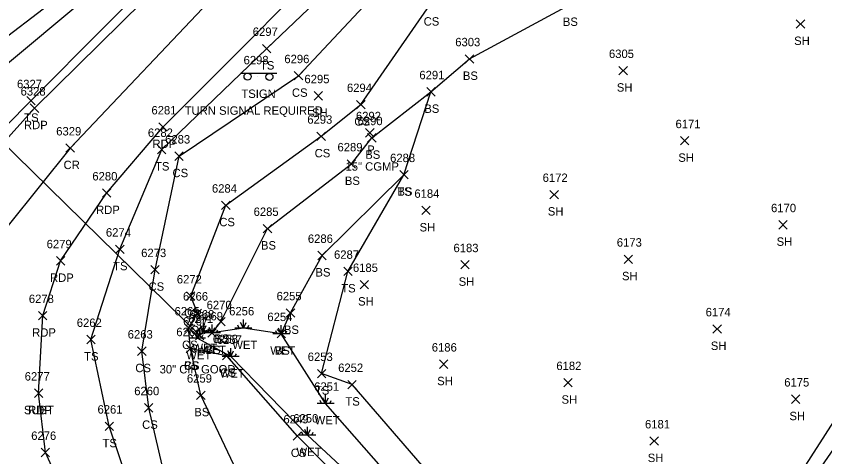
# Model space of a CAD drawing. Extents: x 1505656 to 1508446, y 700805 to 703031.
# Drawn here: x 1507921.8 to 1508114, y 701178.2 to 701283 of the extents above; entities that cross this region are included whole.
import ezdxf

# ---------------------------------------------------------------- set-up
doc = ezdxf.new("R2010")
doc.units = 0
for name, color, linetype in [('D_A', 7, 'Continuous'), ('D_C', 7, 'Continuous'), ('D_I', 7, 'Continuous'), ('D_TIC', 7, 'Continuous'), ('DCP', 7, 'Continuous'), ('L_A', 7, 'Continuous'), ('L_I', 7, 'Continuous'), ('L_TIC', 7, 'Continuous'), ('LELB', 7, 'Continuous'), ('LFNC', 7, 'Continuous'), ('LWET', 7, 'Continuous'), ('P_A', 7, 'Continuous'), ('P_I', 7, 'Continuous'), ('P_TIC', 7, 'Continuous'), ('PET', 7, 'Continuous'), ('PRC', 7, 'Continuous'), ('S_A', 7, 'Continuous'), ('S_C', 7, 'Continuous'), ('S_I', 7, 'Continuous'), ('SSGN', 7, 'Continuous'), ('U_A', 7, 'Continuous'), ('U_I', 7, 'Continuous'), ('U_TIC', 7, 'Continuous')]:
    doc.layers.add(name, color=color, linetype=linetype)

msp = doc.modelspace()

# ---------------------------------------------------------------- linework, layer by layer
at = {"layer": 'D_TIC'}
for points in [[(1508004.87, 701254.22), (1508006.87, 701256.22)], [(1508006.87, 701254.22), (1508004.87, 701256.22)], [(1507964.41, 701206), (1507966.41, 701208)], [(1507966.41, 701206), (1507964.41, 701208)]]:
    msp.add_lwpolyline(points, dxfattribs=at)
at = {"layer": 'DCP'}
msp.add_lwpolyline([(1507965.41, 701207), (1507893.7, 701277.24)], dxfattribs=at)
at = {"layer": 'L_TIC'}
for points in [[(1508107.25, 701280.12), (1508109.25, 701282.12)], [(1508109.25, 701280.12), (1508107.25, 701282.12)], [(1507980.34, 701274.27), (1507982.34, 701276.27)], [(1507982.34, 701274.27), (1507980.34, 701276.27)], [(1508028.55, 701271.81), (1508030.55, 701273.81)], [(1508030.55, 701271.81), (1508028.55, 701273.81)], [(1507987.9, 701267.79), (1507989.9, 701269.79)], [(1507989.9, 701267.79), (1507987.9, 701269.79)], [(1508065.09, 701269.02), (1508067.09, 701271.02)], [(1508067.09, 701269.02), (1508065.09, 701271.02)], [(1508019.38, 701263.97), (1508021.38, 701265.97)], [(1508021.38, 701263.97), (1508019.38, 701265.97)], [(1508019.38, 701263.97), (1508021.38, 701265.97)], [(1508021.38, 701263.97), (1508019.38, 701265.97)], [(1507992.61, 701263.02), (1507994.61, 701265.02)], [(1507994.61, 701263.02), (1507992.61, 701265.02)], [(1507924.28, 701261.85), (1507926.28, 701263.85)], [(1507926.28, 701261.85), (1507924.28, 701263.85)], [(1508002.73, 701260.93), (1508004.73, 701262.93)], [(1508004.73, 701260.93), (1508002.73, 701262.93)], [(1507993.3, 701253.39), (1507995.3, 701255.39)], [(1507995.3, 701253.39), (1507993.3, 701255.39)], [(1508005.34, 701253.04), (1508007.34, 701255.04)], [(1508007.34, 701253.04), (1508005.34, 701255.04)], [(1508079.71, 701252.33), (1508081.71, 701254.33)], [(1508081.71, 701252.33), (1508079.71, 701254.33)], [(1507955.39, 701250.26), (1507957.39, 701252.26)], [(1507957.39, 701250.26), (1507955.39, 701252.26)], [(1507959.51, 701248.68), (1507961.51, 701250.68)], [(1507961.51, 701248.68), (1507959.51, 701250.68)], [(1508000.49, 701246.82), (1508002.49, 701248.82)], [(1508002.49, 701246.82), (1508000.49, 701248.82)], [(1508012.98, 701244.26), (1508014.98, 701246.26)], [(1508014.98, 701244.26), (1508012.98, 701246.26)], [(1508012.98, 701244.26), (1508014.98, 701246.26)], [(1508014.98, 701244.26), (1508012.98, 701246.26)], [(1508048.69, 701239.54), (1508050.69, 701241.54)], [(1508050.69, 701239.54), (1508048.69, 701241.54)], [(1507970.63, 701237), (1507972.63, 701239)], [(1507972.63, 701237), (1507970.63, 701239)], [(1508018.2, 701235.77), (1508020.2, 701237.77)], [(1508020.2, 701235.77), (1508018.2, 701237.77)], [(1507980.54, 701231.46), (1507982.54, 701233.46)], [(1507982.54, 701231.46), (1507980.54, 701233.46)], [(1508103.08, 701232.35), (1508105.08, 701234.35)], [(1508105.08, 701232.35), (1508103.08, 701234.35)], [(1507945.42, 701226.54), (1507947.42, 701228.54)], [(1507947.42, 701226.54), (1507945.42, 701228.54)], [(1507993.49, 701225.05), (1507995.49, 701227.05)], [(1507995.49, 701225.05), (1507993.49, 701227.05)], [(1508066.32, 701224.16), (1508068.32, 701226.16)], [(1508068.32, 701224.16), (1508066.32, 701226.16)], [(1507953.81, 701221.67), (1507955.81, 701223.67)], [(1507955.81, 701221.67), (1507953.81, 701223.67)], [(1508027.49, 701222.84), (1508029.49, 701224.84)], [(1508029.49, 701222.84), (1508027.49, 701224.84)], [(1507999.66, 701221.26), (1508001.66, 701223.26)], [(1508001.66, 701221.26), (1507999.66, 701223.26)], [(1508003.58, 701218.14), (1508005.58, 701220.14)], [(1508005.58, 701218.14), (1508003.58, 701220.14)], [(1507962.27, 701215.4), (1507964.27, 701217.4)], [(1507964.27, 701215.4), (1507962.27, 701217.4)], [(1507963.86, 701211.32), (1507965.86, 701213.32)], [(1507965.86, 701211.32), (1507963.86, 701213.32)], [(1507986, 701211.39), (1507988, 701213.39)], [(1507988, 701211.39), (1507986, 701213.39)], [(1507969.45, 701209.28), (1507971.45, 701211.28)], [(1507971.45, 701209.28), (1507969.45, 701211.28)], [(1507961.78, 701207.8), (1507963.78, 701209.8)], [(1507963.78, 701207.8), (1507961.78, 701209.8)], [(1507967.36, 701206.62), (1507969.36, 701208.62)], [(1507969.36, 701206.62), (1507967.36, 701208.62)], [(1507983.82, 701206.45), (1507985.82, 701208.45)], [(1507985.82, 701206.45), (1507983.82, 701208.45)], [(1508087.44, 701207.58), (1508089.44, 701209.58)], [(1508089.44, 701207.58), (1508087.44, 701209.58)], [(1507938.54, 701205.06), (1507940.54, 701207.06)], [(1507940.54, 701205.06), (1507938.54, 701207.06)], [(1507962.21, 701202.86), (1507964.21, 701204.86)], [(1507964.21, 701202.86), (1507962.21, 701204.86)], [(1507962.21, 701202.86), (1507964.21, 701204.86)], [(1507964.21, 701202.86), (1507962.21, 701204.86)], [(1507950.66, 701202.3), (1507952.66, 701204.3)], [(1507952.66, 701202.3), (1507950.66, 701204.3)], [(1507970.85, 701201.21), (1507972.85, 701203.21)], [(1507972.85, 701201.21), (1507970.85, 701203.21)], [(1508022.39, 701199.2), (1508024.39, 701201.2)], [(1508024.39, 701199.2), (1508022.39, 701201.2)], [(1507993.4, 701196.96), (1507995.4, 701198.96)], [(1507995.4, 701196.96), (1507993.4, 701198.96)], [(1508051.95, 701194.8), (1508053.95, 701196.8)], [(1508053.95, 701194.8), (1508051.95, 701196.8)], [(1508000.64, 701194.35), (1508002.64, 701196.35)], [(1508002.64, 701194.35), (1508000.64, 701196.35)], [(1507964.69, 701191.81), (1507966.69, 701193.81)], [(1507966.69, 701191.81), (1507964.69, 701193.81)], [(1508106.13, 701190.88), (1508108.13, 701192.88)], [(1508108.13, 701190.88), (1508106.13, 701192.88)], [(1507952.29, 701188.82), (1507954.29, 701190.82)], [(1507954.29, 701188.82), (1507952.29, 701190.82)], [(1507942.91, 701184.44), (1507944.91, 701186.44)], [(1507944.91, 701184.44), (1507942.91, 701186.44)], [(1507987.63, 701182.11), (1507989.63, 701184.11)], [(1507989.63, 701182.11), (1507987.63, 701184.11)], [(1508072.46, 701180.92), (1508074.46, 701182.92)], [(1508074.46, 701180.92), (1508072.46, 701182.92)]]:
    msp.add_lwpolyline(points, dxfattribs=at)
at = {"layer": 'LELB'}
for points in [[(1508013.25, 701346.1), (1507984.49, 701324.83), (1507956.47, 701302.43), (1507918.76, 701270.83), (1507904.06, 701248.78), (1507886.68, 701234.44), (1507873.56, 701226.96), (1507860, 701227.91), (1507852, 701227.74), (1507843.18, 701230.27), (1507815.13, 701253.1), (1507771.9, 701280.14), (1507738.23, 701303.16), (1507696.59, 701329.67), (1507663.2, 701353.11), (1507646.46, 701366.45)], [(1508015.05, 701343.61), (1507986.33, 701322.01), (1507960.59, 701298.46), (1507925.28, 701262.85), (1507907.53, 701244.92), (1507889.25, 701230.66), (1507874.35, 701224.63), (1507863.53, 701221.86), (1507853.81, 701222.35), (1507841.84, 701226.62), (1507812.69, 701248.41), (1507769.98, 701276.58), (1507735.61, 701299.67), (1507693.17, 701327.02), (1507661.01, 701349.45), (1507641.82, 701365.1)], [(1508228.4, 701034.72), (1508236.32, 701028.83), (1508243.46, 701016.95), (1508237.79, 700999.93), (1508220.38, 700978.23), (1508211.63, 700976.18), (1508200.23, 700981.48), (1508176.08, 700993.3), (1508134.87, 701022.61), (1508102.05, 701043.73), (1508059.54, 701072.45), (1508045.58, 701083.25), (1508024.83, 701096.46), (1507993.8, 701118), (1507968.48, 701136.48), (1507954.54, 701151.1), (1507949.82, 701167.81), (1507943.91, 701185.44), (1507939.54, 701206.06), (1507946.42, 701227.54), (1507956.39, 701251.26), (1507981.34, 701275.27), (1508009.3, 701301.95), (1508033.18, 701318.19)], [(1508048.25, 701090.17), (1508038.9, 701099.87), (1508019.4, 701116.17), (1507993.07, 701131.43), (1507969.72, 701149.95), (1507967.54, 701158.95), (1507958.08, 701169.36), (1507953.29, 701189.82), (1507951.66, 701203.3), (1507954.81, 701222.67), (1507960.51, 701249.68), (1507988.9, 701268.79), (1508015.16, 701296.83), (1508036.96, 701312.71)], [(1508054.09, 701106.9), (1508050.1, 701111.81), (1508034.25, 701129.71), (1508013.43, 701157.93), (1507988.63, 701183.11), (1507971.85, 701202.21), (1507963.21, 701203.86), (1507962.78, 701208.8), (1507964.86, 701212.32), (1507963.27, 701216.4), (1507971.63, 701238), (1507994.3, 701254.39), (1508003.73, 701261.93), (1508020.22, 701285.72), (1508044.77, 701300.84)], [(1507968.36, 701207.62), (1507970.45, 701210.28), (1507981.54, 701232.46), (1508001.49, 701247.82), (1508006.34, 701254.04), (1508020.38, 701264.97), (1508029.55, 701272.81), (1508053.31, 701285.65)], [(1507984.82, 701207.45), (1507987, 701212.39), (1507994.49, 701226.05), (1508013.98, 701245.26), (1508020.38, 701264.97)], [(1508132.06, 701208.52), (1508116.79, 701187.7), (1508101.88, 701164.45), (1508080.69, 701138.74), (1508073.5, 701126.12), (1508060.1, 701127.53), (1508052.11, 701130.35), (1508045.17, 701141.81), (1508023.82, 701169.66), (1508001.64, 701195.35), (1507994.4, 701197.96), (1508000.66, 701222.26), (1508013.98, 701245.26)], [(1508054.04, 701096.83), (1508053.02, 701097.85), (1508044.6, 701103.58), (1508026.41, 701122.04), (1508003.53, 701145.69), (1507975.7, 701171.72), (1507965.69, 701192.81), (1507963.21, 701203.86)]]:
    msp.add_lwpolyline(points, dxfattribs=at)
at = {"layer": 'LFNC'}
msp.add_lwpolyline([(1508010.65, 701349.31), (1507982.28, 701326.68), (1507954.39, 701304.75), (1507916.99, 701276.14)], dxfattribs=at)
at = {"layer": 'LWET'}
for p, q in [((1507975.79, 701208.8), (1507975.79, 701210.8)), ((1507964.83, 701206.39), (1507964.83, 701208.39)), ((1507965.29, 701208.05), (1507964.96, 701208.72)), ((1507966.29, 701208.05), (1507965.62, 701209.38)), ((1507966.29, 701208.05), (1507966.29, 701210.05)), ((1507966.29, 701208.05), (1507966.96, 701209.38)), ((1507967.36, 701207.62), (1507967.03, 701208.29)), ((1507967.36, 701207.62), (1507967.03, 701208.29)), ((1507967.29, 701208.05), (1507967.62, 701208.72)), ((1507968.36, 701207.62), (1507967.69, 701208.96)), ((1507968.36, 701207.62), (1507967.69, 701208.96)), ((1507968.36, 701207.62), (1507968.36, 701209.62)), ((1507968.36, 701207.62), (1507968.36, 701209.62)), ((1507968.36, 701207.62), (1507969.03, 701208.96)), ((1507968.36, 701207.62), (1507969.03, 701208.96)), ((1507969.36, 701207.62), (1507969.69, 701208.29)), ((1507969.36, 701207.62), (1507969.69, 701208.29)), ((1507977.79, 701208.8), (1507973.79, 701208.8)), ((1507974.79, 701208.8), (1507974.45, 701209.47)), ((1507975.79, 701208.8), (1507975.12, 701210.13)), ((1507975.79, 701208.8), (1507976.45, 701210.13)), ((1507976.79, 701208.8), (1507977.12, 701209.47)), ((1507984.82, 701207.45), (1507984.15, 701208.78)), ((1507984.82, 701207.45), (1507984.82, 701209.45)), ((1507984.82, 701207.45), (1507985.48, 701208.78)), ((1507966.83, 701206.39), (1507962.83, 701206.39)), ((1507963.83, 701206.39), (1507963.5, 701207.06)), ((1507964.83, 701206.39), (1507964.16, 701207.73)), ((1507968.29, 701208.05), (1507964.29, 701208.05)), ((1507964.83, 701206.39), (1507965.5, 701207.73)), ((1507965.83, 701206.39), (1507966.16, 701207.06)), ((1507970.36, 701207.62), (1507966.36, 701207.62)), ((1507970.36, 701207.62), (1507966.36, 701207.62)), ((1507986.82, 701207.45), (1507982.82, 701207.45)), ((1507983.82, 701207.45), (1507983.48, 701208.11)), ((1507985.82, 701207.45), (1507986.15, 701208.11)), ((1507971.79, 701202.03), (1507971.46, 701202.69)), ((1507972.79, 701202.03), (1507972.13, 701203.36)), ((1507972.79, 701202.03), (1507972.79, 701204.03)), ((1507972.79, 701202.03), (1507973.46, 701203.36)), ((1507973.79, 701202.03), (1507974.13, 701202.69)), ((1507974.79, 701202.03), (1507970.79, 701202.03)), ((1507995.36, 701190.88), (1507995.36, 701192.88)), ((1507994.36, 701190.88), (1507994.03, 701191.55)), ((1507995.36, 701190.88), (1507994.7, 701192.21)), ((1507995.36, 701190.88), (1507996.03, 701192.21)), ((1507996.36, 701190.88), (1507996.7, 701191.55)), ((1507997.36, 701190.88), (1507993.36, 701190.88)), ((1507991.05, 701183.33), (1507991.05, 701185.33)), ((1507993.05, 701183.33), (1507989.05, 701183.33)), ((1507990.05, 701183.33), (1507989.72, 701184)), ((1507991.05, 701183.33), (1507990.39, 701184.66)), ((1507991.05, 701183.33), (1507991.72, 701184.66)), ((1507992.05, 701183.33), (1507992.39, 701184))]:
    msp.add_line(p, q, dxfattribs=at)
for points in [[(1508135.93, 701205.73), (1508119.81, 701185.46), (1508104.49, 701163.32), (1508085.07, 701136.11), (1508076.05, 701122.19), (1508070.48, 701116.7), (1508057.45, 701117.54), (1508048.1, 701127.1), (1508039.84, 701136.45), (1508018.3, 701164.69), (1507995.36, 701190.88), (1507984.82, 701207.45), (1507975.79, 701208.8), (1507968.36, 701207.62)], [(1508050.12, 701090.37), (1508054.04, 701096.83), (1508054.09, 701106.9), (1508052.8, 701113.06), (1508036.35, 701132.4), (1508015.49, 701160.53), (1507991.05, 701183.33), (1507972.79, 701202.03), (1507964.83, 701206.39), (1507966.29, 701208.05), (1507968.36, 701207.62)]]:
    msp.add_lwpolyline(points, dxfattribs=at)
at = {"layer": 'P_TIC'}
for points in [[(1507925.14, 701260.09), (1507927.14, 701262.09)], [(1507927.14, 701260.09), (1507925.14, 701262.09)], [(1507955.68, 701255.6), (1507957.68, 701257.6)], [(1507957.68, 701255.6), (1507955.68, 701257.6)], [(1507933.61, 701250.6), (1507935.61, 701252.6)], [(1507935.61, 701250.6), (1507933.61, 701252.6)], [(1507942.29, 701239.9), (1507944.29, 701241.9)], [(1507944.29, 701239.9), (1507942.29, 701241.9)], [(1507931.34, 701223.77), (1507933.34, 701225.77)], [(1507933.34, 701223.77), (1507931.34, 701225.77)], [(1507927.09, 701210.74), (1507929.09, 701212.74)], [(1507929.09, 701210.74), (1507927.09, 701212.74)], [(1507926.12, 701192.3), (1507928.12, 701194.3)], [(1507928.12, 701192.3), (1507926.12, 701194.3)], [(1507927.72, 701178.19), (1507929.72, 701180.19)], [(1507929.72, 701178.19), (1507927.72, 701180.19)]]:
    msp.add_lwpolyline(points, dxfattribs=at)
at = {"layer": 'PET'}
for points in [[(1508016.5, 701342.29), (1507987.69, 701321.26), (1507962.25, 701296.77), (1507926.14, 701261.09), (1507909.38, 701242.5), (1507891.13, 701228.54), (1507874.46, 701220.75), (1507860.61, 701217.5), (1507848.3, 701219.64), (1507839.06, 701222.13)], [(1507948.13, 701145), (1507937.67, 701159.33), (1507928.72, 701179.19), (1507927.12, 701193.3), (1507928.09, 701211.74), (1507932.34, 701224.77), (1507943.29, 701240.9), (1507956.68, 701256.6), (1508005.73, 701305.79), (1508029.78, 701323.51)]]:
    msp.add_lwpolyline(points, dxfattribs=at)
at = {"layer": 'PRC'}
msp.add_lwpolyline([(1508022.55, 701332.62), (1507994.76, 701311.42), (1507970.36, 701289.41), (1507934.61, 701251.6), (1507912.41, 701224.01), (1507894.43, 701198.4), (1507885.27, 701189.48)], dxfattribs=at)
at = {"layer": 'SSGN'}
for p, q in [((1507975.13, 701269.44), (1507983.72, 701269.44)), ((1507979.15, 701268.54), (1507979.15, 701268.54))]:
    msp.add_line(p, q, dxfattribs=at)
for centre in [(1507976.79, 701268.61), (1507982, 701268.54)]:
    msp.add_circle(centre, 0.833, dxfattribs=at)
at = {"layer": 'U_TIC'}
for points in [[(1507926.12, 701192.3), (1507928.12, 701194.3)], [(1507928.12, 701192.3), (1507926.12, 701194.3)]]:
    msp.add_lwpolyline(points, dxfattribs=at)

# ---------------------------------------------------------------- texts
at = {"layer": 'D_A'}
for p in [(1508005.25, 701250.22), (1507964.79, 701202)]:
    msp.add_text('P', height=2, dxfattribs=at).set_placement(p)
at = {"layer": 'D_C'}
for s, p in [('15" CGMP', (1508000.08, 701246.22)), ('30" CIP GOOD', (1507955.88, 701198))]:
    msp.add_text(s, height=2, dxfattribs=at).set_placement(p)
at = {"layer": 'D_I'}
for s, p in [('6292', (1508002.56, 701258.22)), ('6271', (1507962.67, 701210))]:
    msp.add_text(s, height=2, dxfattribs=at).set_placement(p)
at = {"layer": 'L_A'}
for s, p in [('CS', (1508018.66, 701280.72)), ('BS', (1508051.75, 701280.65)), ('SH', (1508106.74, 701276.12)), ('TS', (1507979.75, 701270.27)), ('BS', (1508027.99, 701267.81)), ('SH', (1508064.58, 701265.02)), ('CS', (1507987.34, 701263.79)), ('SH', (1507992.1, 701259.02)), ('BS', (1508018.82, 701259.97)), ('BS', (1508018.82, 701259.97)), ('TS', (1507923.69, 701257.85)), ('CS', (1508002.17, 701256.93)), ('CS', (1507992.74, 701249.39)), ('BS', (1508004.78, 701249.04)), ('SH', (1508079.2, 701248.33)), ('TS', (1507954.8, 701246.26)), ('CS', (1507958.95, 701244.68)), ('BS', (1507999.93, 701242.82)), ('TS', (1508012.39, 701240.26)), ('BS', (1508012.42, 701240.26)), ('SH', (1508048.18, 701235.54)), ('CS', (1507970.07, 701233)), ('SH', (1508017.69, 701231.77)), ('BS', (1507979.98, 701227.46)), ('SH', (1508102.57, 701228.35)), ('TS', (1507944.83, 701222.54)), ('BS', (1507992.93, 701221.05)), ('SH', (1508065.81, 701220.16)), ('SH', (1508026.98, 701218.84)), ('CS', (1507953.25, 701217.67)), ('TS', (1507999.07, 701217.26)), ('SH', (1508003.07, 701214.14)), ('CS', (1507961.71, 701211.4)), ('CS', (1507963.3, 701207.32)), ('BS', (1507985.44, 701207.39)), ('BS', (1507968.89, 701205.28)), ('CS', (1507961.22, 701203.8)), ('WET', (1507963.67, 701203.05)), ('WET', (1507965.74, 701202.62)), ('WET', (1507965.74, 701202.62)), ('BS', (1507966.8, 701202.62)), ('WET', (1507973.16, 701203.8)), ('WET', (1507982.19, 701202.45)), ('BS', (1507983.26, 701202.45)), ('SH', (1508086.93, 701203.58)), ('TS', (1507937.95, 701201.06)), ('WET', (1507962.21, 701201.39)), ('CS', (1507961.66, 701198.86)), ('BS', (1507961.66, 701198.86)), ('CS', (1507950.1, 701198.3)), ('WET', (1507970.17, 701197.03)), ('CS', (1507970.29, 701197.21)), ('SH', (1508021.88, 701195.2)), ('TS', (1507992.81, 701192.96)), ('TS', (1508000.05, 701190.35)), ('SH', (1508051.44, 701190.8)), ('BS', (1507964.13, 701187.81)), ('WET', (1507992.74, 701185.88)), ('SH', (1508105.62, 701186.88)), ('CS', (1507951.73, 701184.82)), ('TS', (1507942.32, 701180.44)), ('CS', (1507987.07, 701178.11)), ('WET', (1507988.43, 701178.33)), ('SH', (1508071.94, 701176.92))]:
    msp.add_text(s, height=2, dxfattribs=at).set_placement(p)
at = {"layer": 'L_I'}
for s, p in [('6297', (1507978.03, 701278.27)), ('6303', (1508026.17, 701275.81)), ('6296', (1507985.54, 701271.79)), ('6305', (1508062.71, 701273.02)), ('6291', (1508017.64, 701267.97)), ('6291', (1508017.64, 701267.97)), ('6327', (1507921.97, 701265.85)), ('6295', (1507990.31, 701267.02)), ('6294', (1508000.42, 701264.93)), ('6293', (1507990.99, 701257.39)), ('6290', (1508002.95, 701257.04)), ('6171', (1508078.54, 701256.33)), ('6282', (1507953.09, 701254.26)), ('6283', (1507957.2, 701252.68)), ('6289', (1507998.17, 701250.82)), ('6288', (1508010.68, 701248.26)), ('6288', (1508010.68, 701248.26)), ('6172', (1508046.95, 701243.54)), ('6284', (1507968.32, 701241)), ('6184', (1508016.46, 701239.77)), ('6285', (1507978.23, 701235.46)), ('6170', (1508101.25, 701236.35)), ('6274', (1507943.11, 701230.54)), ('6286', (1507991.13, 701229.05)), ('6173', (1508064.58, 701228.16)), ('6273', (1507951.5, 701225.67)), ('6183', (1508025.75, 701226.84)), ('6287', (1507997.35, 701225.26)), ('6185', (1508001.84, 701222.14)), ('6272', (1507959.97, 701219.4)), ('6266', (1507961.45, 701215.32)), ('6255', (1507983.69, 701215.39)), ('6270', (1507967.06, 701213.28)), ('6265', (1507959.43, 701211.8)), ('6268', (1507962.94, 701211.05)), ('6269', (1507965, 701210.62)), ('6269', (1507965, 701210.62)), ('6269', (1507965, 701210.62)), ('6256', (1507972.42, 701211.8)), ('6254', (1507981.51, 701210.45)), ('6254', (1507981.51, 701210.45)), ('6174', (1508085.7, 701211.58)), ('6262', (1507936.19, 701209.06)), ('6267', (1507961.47, 701209.39)), ('6263', (1507948.3, 701206.3)), ('6264', (1507959.86, 701206.86)), ('6264', (1507959.86, 701206.86)), ('6258', (1507968.54, 701205.21)), ('6257', (1507969.49, 701205.03)), ('6186', (1508020.59, 701203.2)), ('6253', (1507991.1, 701200.96)), ('6182', (1508050.21, 701198.8)), ('6252', (1507998.33, 701198.35)), ('6259', (1507962.37, 701195.81)), ('6175', (1508104.39, 701194.88)), ('6260', (1507949.85, 701192.82)), ('6251', (1507992.62, 701193.88)), ('6261', (1507941.12, 701188.44)), ('6249', (1507985.32, 701186.11)), ('6250', (1507987.66, 701186.33)), ('6181', (1508071.28, 701184.92))]:
    msp.add_text(s, height=2, dxfattribs=at).set_placement(p)
at = {"layer": 'P_A'}
for s, p in [('RDP', (1507923.63, 701256.09)), ('RDP', (1507954.17, 701251.6)), ('CR', (1507933.05, 701246.6)), ('RDP', (1507940.77, 701235.9)), ('RDP', (1507929.83, 701219.77)), ('RDP', (1507925.58, 701206.74)), ('RDP', (1507924.61, 701188.3))]:
    msp.add_text(s, height=2, dxfattribs=at).set_placement(p)
at = {"layer": 'P_I'}
for s, p in [('6328', (1507922.83, 701264.09)), ('6281', (1507953.94, 701259.6)), ('6329', (1507931.3, 701254.6)), ('6280', (1507939.89, 701243.9)), ('6279', (1507929.03, 701227.77)), ('6278', (1507924.79, 701214.74)), ('6277', (1507923.81, 701196.3)), ('6276', (1507925.35, 701182.19))]:
    msp.add_text(s, height=2, dxfattribs=at).set_placement(p)
at = {"layer": 'S_A'}
msp.add_text('TSIGN', height=2, dxfattribs=at).set_placement((1507975.32, 701263.52))
at = {"layer": 'S_C'}
msp.add_text('TURN SIGNAL REQUIRED', height=2, dxfattribs=at).set_placement((1507961.84, 701259.52))
at = {"layer": 'S_I'}
msp.add_text('6298', height=2, dxfattribs=at).set_placement((1507975.84, 701271.52))
at = {"layer": 'U_A'}
msp.add_text('SUBT', height=2, dxfattribs=at).set_placement((1507923.62, 701188.3))
at = {"layer": 'U_I'}
msp.add_text('6277', height=2, dxfattribs=at).set_placement((1507923.81, 701196.3))

doc.saveas('drawing.dxf')
